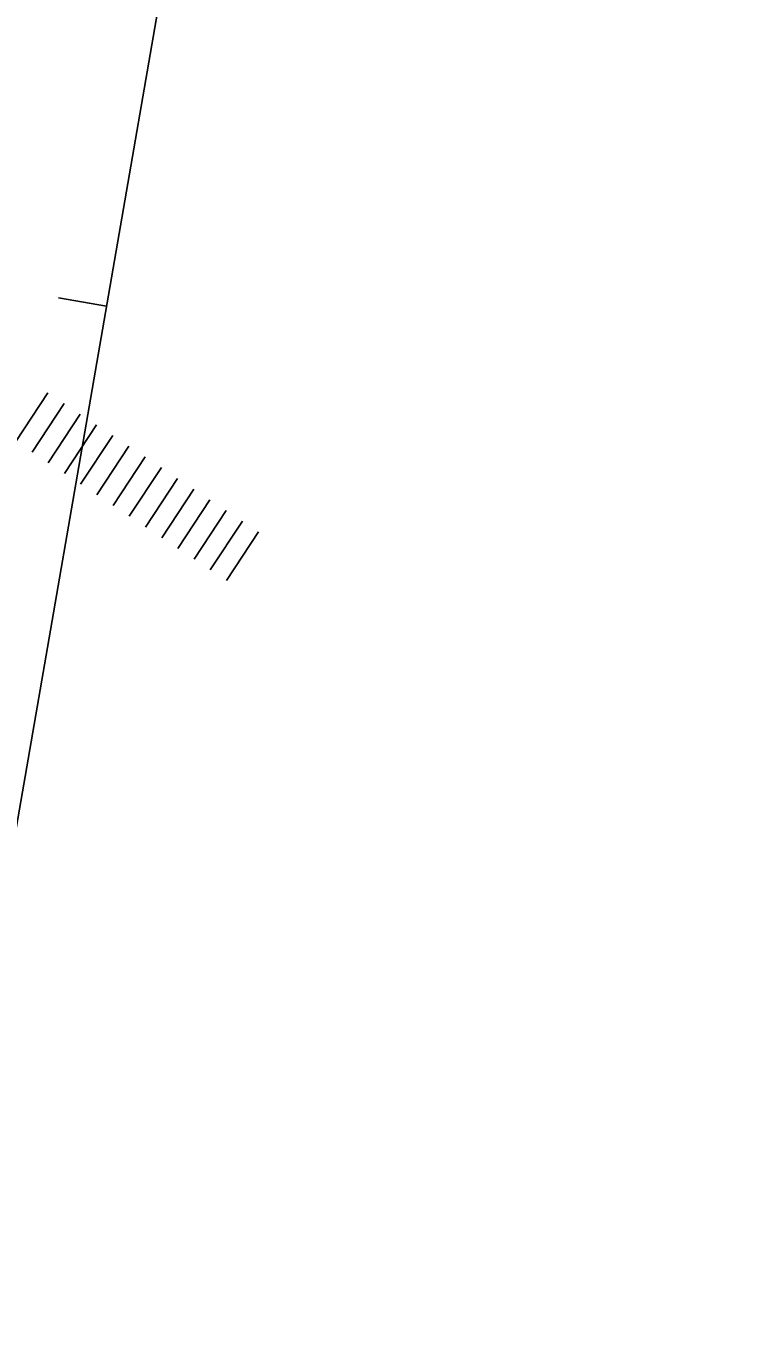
# Model space of a CAD drawing. Extents: x -264205 to -263659, y -1242401 to -1241986.
# Drawn here: x -263733.2 to -263696.7, y -1242250.6 to -1242184 of the extents above; entities that cross this region are included whole.
import ezdxf

# ---------------------------------------------------------------- set-up
doc = ezdxf.new("R2010")
doc.units = 0
doc.layers.add('PROJEKT_TDZ_VODOROVNE', color=7, linetype='Continuous')
doc.layers.add('RAM_NA_TLAC_2-4_1-250', color=7, linetype='Continuous')

msp = doc.modelspace()

# ---------------------------------------------------------------- linework, layer by layer
at = {"layer": 'PROJEKT_TDZ_VODOROVNE'}
for p, q in [((-263733.748, -1242205.389), (-263732.096, -1242202.886)), ((-263732.914, -1242205.94), (-263731.261, -1242203.436)), ((-263732.079, -1242206.491), (-263730.427, -1242203.987)), ((-263731.244, -1242207.042), (-263729.592, -1242204.538)), ((-263730.41, -1242207.593), (-263728.757, -1242205.089)), ((-263729.575, -1242208.144), (-263727.923, -1242205.64)), ((-263728.741, -1242208.694), (-263727.088, -1242206.191)), ((-263727.906, -1242209.245), (-263726.254, -1242206.741)), ((-263727.071, -1242209.796), (-263725.419, -1242207.292)), ((-263726.237, -1242210.347), (-263724.584, -1242207.843)), ((-263725.402, -1242210.898), (-263723.75, -1242208.394)), ((-263724.568, -1242211.448), (-263722.915, -1242208.945)), ((-263723.733, -1242211.999), (-263722.08, -1242209.495)), ((-263722.898, -1242212.55), (-263721.246, -1242210.046))]:
    msp.add_line(p, q, dxfattribs=at)
at = {"layer": 'RAM_NA_TLAC_2-4_1-250'}
msp.add_line((-263731.547, -1242198.001), (-263729.084, -1242198.427), dxfattribs=at)
msp.add_lwpolyline([(-263827.42, -1242331.09), (-263769.814, -1241998.542), (-263696.654, -1242011.215), (-263754.26, -1242343.763)], close=True, dxfattribs=at)

doc.saveas('drawing.dxf')
